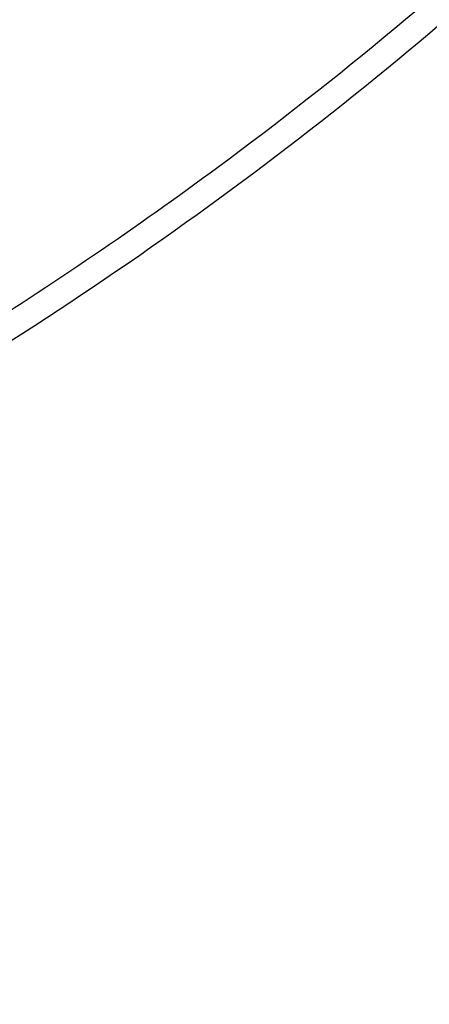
# Model space of a CAD drawing. Header units: millimetres. Extents: x 0 to 420, y 0 to 297.
# Tile 478 of 502: x 380.75 to 383.13, y 210.02 to 215.73. Entities that reach past the tile are written whole.
import ezdxf

# ---------------------------------------------------------------- set-up
doc = ezdxf.new("R2010")
doc.units = ezdxf.units.MM
doc.header["$LTSCALE"] = 23.1
doc.layers.get('0').update_dxf_attribs({"linetype": 'CONTINUOUS'})

msp = doc.modelspace()

# ---------------------------------------------------------------- linework, layer by layer
at = {"color": 7, "linetype": 'CONTINUOUS'}
for points, knots in [([(380.4371, 213.8797), (380.9371, 214.192), (382.8589, 215.4993), (384.5835, 217.1028), (385.691, 218.4375)], [0, 0, 0, 0, 0.253674, 1, 1, 1, 1]), ([(385.7579, 218.2888), (385.3974, 217.8557), (383.8519, 216.1525), (382.0323, 214.7012), (380.5626, 213.779)], [0, 0, 0, 0, 0.245138, 1, 1, 1, 1]), ([(378.9757, 181.8709), (381.3571, 184.074), (385.6919, 188.9116), (389.8774, 195.8119), (392.3241, 201.6351), (394.0782, 207.3942), (394.6905, 211.8509), (394.7189, 214.7681)], [0, 0, 0, 0, 0.260218, 0.517594, 0.643305, 0.766, 1, 1, 1, 1]), ([(376.3864, 178.6276), (378.9724, 180.6185), (382.5671, 184.0162), (386.6173, 189.1506), (389.2512, 193.2623), (391.4281, 197.557), (393.6377, 203.3356), (394.5758, 207.869), (394.804, 210.8639)], [0, 0, 0, 0, 0.256713, 0.385748, 0.513858, 0.640132, 0.763745, 1, 1, 1, 1]), ([(395.384, 210.3616), (395.1558, 207.3667), (394.2177, 202.8333), (392.0081, 197.0548), (389.8312, 192.76), (387.1973, 188.6483), (383.1471, 183.5139), (379.5524, 180.1162), (376.9664, 178.1253)], [0, 0, 0, 0, 0.236255, 0.359868, 0.486142, 0.614252, 0.743287, 1, 1, 1, 1])]:
    msp.add_open_spline(points, degree=3, knots=knots, dxfattribs=at)

doc.saveas('drawing.dxf')
